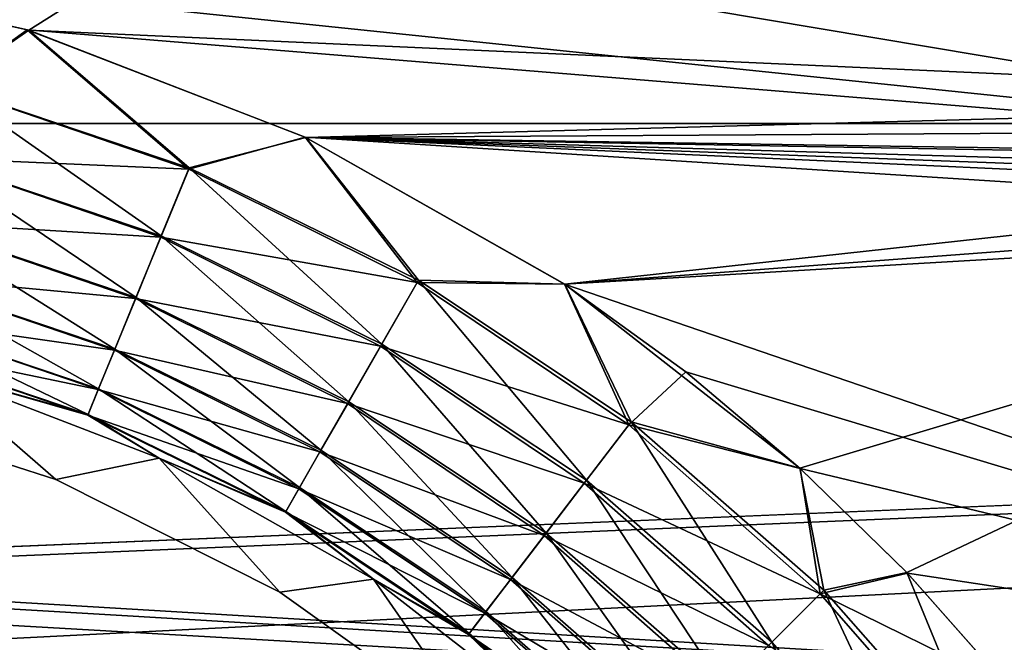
# Model space of a CAD drawing. Header units: metres. Extents: x -109 to 109, y -63 to 140.
# Tile 279 of 480: x 4.09 to 11.1, y 39.99 to 44.41. Entities that reach past the tile are written whole.
import ezdxf

# ---------------------------------------------------------------- set-up
doc = ezdxf.new("R2010")
doc.units = ezdxf.units.M
doc.layers.add('solid_502308_SW0001', color=7, linetype='CONTINUOUS')

msp = doc.modelspace()

# ---------------------------------------------------------------- linework, layer by layer
at = {"layer": 'solid_502308_SW0001'}
for points in [[(4.668312, 52.486412, 14.443908), (4.861028, 52.736351, 14.236928), (15.729599, 44.118385, 14.65292)], [(4.861028, 52.736351, 14.236928), (15.952972, 44.416519, 14.424286), (15.729599, 44.118385, 14.65292)], [(4.410269, 52.147732, 14.609798), (4.639946, 52.449383, 14.467772), (15.481988, 43.787464, 14.795164)], [(15.733354, 44.133297, -14.792255), (4.652612, 52.455391, -14.602365), (4.632039, 52.428246, -14.611781)], [(4.639946, 52.449383, 14.467772), (4.668312, 52.486412, 14.443908), (15.729599, 44.118385, 14.65292)], [(4.639946, 52.449383, 14.467772), (15.729599, 44.118385, 14.65292), (15.481988, 43.787464, 14.795164)], [(15.733354, 44.133297, -14.792255), (15.945326, 44.416336, -14.64808), (4.652612, 52.455391, -14.602365)], [(15.733354, 44.133297, -14.792255), (4.632039, 52.428246, -14.611781), (4.429477, 52.159313, -14.660713)], [(4.395741, 52.128567, 14.615961), (4.410269, 52.147732, 14.609798), (15.481988, 43.787464, 14.795164)], [(4.395741, 52.128567, 14.615961), (15.481988, 43.787464, 14.795164), (15.221774, 43.439705, 14.844226)], [(9.677472, 47.61515, 14.794038), (4.395741, 52.128567, 14.615961), (15.221774, 43.439705, 14.844226)], [(9.964128, 47.996174, -14.786011), (15.733354, 44.133297, -14.792255), (4.429477, 52.159313, -14.660713)], [(-76.5, 43.676754, 18.243267), (76.5, 43.676754, 18.243267), (76.5, 51.408573, 18.0905)], [(-76.5, 51.408573, 18.0905), (-76.5, 43.676754, 18.243267), (76.5, 51.408573, 18.0905)], [(-76.5, 51.408573, -18.0905), (76.5, 51.408573, -18.0905), (76.5, 43.676754, -18.243267)], [(-76.5, 43.676754, -18.243267), (-76.5, 51.408573, -18.0905), (76.5, 43.676754, -18.243267)], [(-15.506691, 43.830093, -14.842466), (0, 44.956623, -14.833999), (9.964128, 47.996174, -14.786011)], [(-15.506691, 43.830093, -14.842466), (9.964128, 47.996174, -14.786011), (-9.964128, 47.996174, -14.786011)], [(4.15874, 44.33849, -14.839269), (9.964128, 47.996174, -14.786011), (2.101227, 44.801338, -14.835465)], [(4.15874, 44.33849, -14.839269), (15.506691, 43.830093, -14.842466), (9.964128, 47.996174, -14.786011)], [(9.964128, 47.996174, -14.786011), (15.506691, 43.830093, -14.842466), (15.733354, 44.133297, -14.792255)], [(-9.677472, 47.61515, 14.794038), (9.677472, 47.61515, 14.794038), (15.221774, 43.439705, 14.844226)], [(-9.677472, 47.61515, 14.794038), (15.221774, 43.439705, 14.844226), (2.086681, 44.803509, 14.835445)], [(2.086681, 44.803509, 14.835445), (15.221774, 43.439705, 14.844226), (4.147206, 44.341969, 14.839244)], [(2.086681, 44.803509, 14.835445), (4.147206, 44.341969, 14.839244), (3.581752, 43.936119, 14.782207)], [(4.15874, 44.33849, -14.839269), (2.101227, 44.801338, -14.835465), (3.582541, 43.939976, -14.783051)], [(4.147206, 44.341969, 14.839244), (5.296101, 43.350346, 14.784754), (3.581752, 43.936119, 14.782207)], [(4.15874, 44.33849, -14.839269), (3.582541, 43.939976, -14.783051), (5.299911, 43.360435, -14.787083)], [(4.147206, 44.341969, 14.839244), (15.221774, 43.439705, 14.844226), (6.124267, 43.579472, 14.843665)], [(4.147206, 44.341969, 14.839244), (6.124267, 43.579472, 14.843665), (5.296101, 43.350346, 14.784754)], [(6.12893, 43.577255, -14.843675), (15.506691, 43.830093, -14.842466), (4.15874, 44.33849, -14.839269)], [(6.12893, 43.577255, -14.843675), (4.15874, 44.33849, -14.839269), (5.299911, 43.360435, -14.787083)], [(3.447251, 43.430775, 14.60721), (3.581752, 43.936119, 14.782207), (5.296101, 43.350346, 14.784754)], [(3.582541, 43.939976, -14.783051), (3.447974, 43.434357, -14.608893), (5.100736, 42.876583, -14.61299)], [(5.299911, 43.360435, -14.787083), (3.582541, 43.939976, -14.783051), (5.100736, 42.876583, -14.61299)], [(6.12893, 43.577255, -14.843675), (15.720608, 43.634251, -14.843425), (15.506691, 43.830093, -14.842466)], [(-76.5, 35.943851, 18.161783), (76.5, 35.943851, 18.161783), (76.5, 43.676754, 18.243267)], [(-76.5, 43.676754, 18.243267), (-76.5, 35.943851, 18.161783), (76.5, 43.676754, 18.243267)], [(0.000027, 40.500008, -18.238144), (-76.5, 43.676754, -18.243267), (76.5, 43.676754, -18.243267)], [(76.5, 43.676754, -18.243267), (0.847182, 40.465767, -18.237873), (0.000027, 40.500008, -18.238144)], [(0.847182, 40.465767, -18.237873), (76.5, 43.676754, -18.243267), (76.5, 35.943851, -18.161783)], [(6.12893, 43.577255, -14.843675), (15.893577, 43.400131, -14.84437), (15.720608, 43.634251, -14.843425)], [(6.124267, 43.579472, 14.843665), (6.91997, 42.544598, 14.786057), (5.296101, 43.350346, 14.784754)], [(6.12893, 43.577255, -14.843675), (5.299911, 43.360435, -14.787083), (6.929191, 42.561405, -14.790233)], [(6.124267, 43.579472, 14.843665), (15.480175, 43.151699, 14.845135), (15.562896, 42.977051, 14.845527)], [(6.124267, 43.579472, 14.843665), (15.562896, 42.977051, 14.845527), (7.969138, 42.533379, 14.845976)], [(6.124267, 43.579472, 14.843665), (15.221774, 43.439705, 14.844226), (15.363873, 43.309448, 14.844678)], [(6.124267, 43.579472, 14.843665), (15.363873, 43.309448, 14.844678), (15.425647, 43.233791, 14.84491)], [(6.124267, 43.579472, 14.843665), (15.425647, 43.233791, 14.84491), (15.480175, 43.151699, 14.845135)], [(6.124267, 43.579472, 14.843665), (7.969138, 42.533379, 14.845976), (6.91997, 42.544598, 14.786057)], [(7.970193, 42.532673, -14.845976), (15.893577, 43.400131, -14.84437), (6.12893, 43.577255, -14.843675)], [(7.970193, 42.532673, -14.845976), (6.12893, 43.577255, -14.843675), (6.929191, 42.561405, -14.790233)], [(3.326138, 42.974731, 14.321825), (3.447251, 43.430775, 14.60721), (5.097214, 42.867214, 14.608355)], [(3.447974, 43.434357, -14.608893), (3.326748, 42.977871, -14.324267), (4.921177, 42.439701, -14.328422)], [(5.097214, 42.867214, 14.608355), (3.447251, 43.430775, 14.60721), (5.296101, 43.350346, 14.784754)], [(5.100736, 42.876583, -14.61299), (3.447974, 43.434357, -14.608893), (4.921177, 42.439701, -14.328422)], [(5.097214, 42.867214, 14.608355), (5.296101, 43.350346, 14.784754), (6.91997, 42.544598, 14.786057)], [(5.299911, 43.360435, -14.787083), (5.100736, 42.876583, -14.61299), (6.668622, 42.107635, -14.616203)], [(6.929191, 42.561405, -14.790233), (5.299911, 43.360435, -14.787083), (6.668622, 42.107635, -14.616203)], [(7.970193, 42.532673, -14.845976), (16.018353, 43.137482, -14.845172), (15.893577, 43.400131, -14.84437)], [(9.642605, 41.22599, -14.842756), (16.018353, 43.137482, -14.845172), (7.970193, 42.532673, -14.845976)], [(10.403819, 40.482662, -14.8379), (16.018353, 43.137482, -14.845172), (9.642605, 41.22599, -14.842756)], [(11.109376, 39.684387, -14.830242), (16.018353, 43.137482, -14.845172), (10.403819, 40.482662, -14.8379)], [(3.224303, 42.590176, 13.939938), (3.326138, 42.974731, 14.321825), (4.918128, 42.431496, 14.321706)], [(3.326748, 42.977871, -14.324267), (3.224761, 42.592724, -13.943021), (4.769969, 42.071033, -13.947224)], [(4.918128, 42.431496, 14.321706), (3.326138, 42.974731, 14.321825), (5.097214, 42.867214, 14.608355)], [(4.921177, 42.439701, -14.328422), (3.326748, 42.977871, -14.324267), (4.769969, 42.071033, -13.947224)], [(7.969138, 42.533379, 14.845976), (15.562896, 42.977051, 14.845527), (16.817614, 39.503925, 14.82816)], [(4.918128, 42.431496, 14.321706), (5.097214, 42.867214, 14.608355), (6.660081, 42.09203, 14.607928)], [(5.100736, 42.876583, -14.61299), (4.921177, 42.439701, -14.328422), (6.433505, 41.697926, -14.331693)], [(6.660081, 42.09203, 14.607928), (5.097214, 42.867214, 14.608355), (6.91997, 42.544598, 14.786057)], [(6.668622, 42.107635, -14.616203), (5.100736, 42.876583, -14.61299), (6.433505, 41.697926, -14.331693)], [(3.146704, 42.295822, 13.480129), (3.224303, 42.590176, 13.939938), (4.767559, 42.064392, 13.938753)], [(3.224761, 42.592724, -13.943021), (3.146975, 42.297653, -13.483702), (4.65447, 41.788528, -13.487943)], [(4.767559, 42.064392, 13.938753), (3.224303, 42.590176, 13.939938), (4.918128, 42.431496, 14.321706)], [(4.769969, 42.071033, -13.947224), (3.224761, 42.592724, -13.943021), (4.65447, 41.788528, -13.487943)], [(6.660081, 42.09203, 14.607928), (6.91997, 42.544598, 14.786057), (8.425673, 41.532822, 14.784067)], [(6.929191, 42.561405, -14.790233), (6.668622, 42.107635, -14.616203), (8.124798, 41.139675, -14.616301)], [(7.969138, 42.533379, 14.845976), (8.425673, 41.532822, 14.784067), (6.91997, 42.544598, 14.786057)], [(8.442492, 41.555485, -14.790265), (6.929191, 42.561405, -14.790233), (8.124798, 41.139675, -14.616301)], [(7.970193, 42.532673, -14.845976), (6.929191, 42.561405, -14.790233), (8.442492, 41.555485, -14.790265)], [(7.969138, 42.533379, 14.845976), (16.817614, 39.503925, 14.82816), (8.830299, 41.910213, 14.845287)], [(7.969138, 42.533379, 14.845976), (8.830299, 41.910213, 14.845287), (8.425673, 41.532822, 14.784067)], [(9.642605, 41.22599, -14.842756), (7.970193, 42.532673, -14.845976), (8.442492, 41.555485, -14.790265)], [(4.921177, 42.439701, -14.328422), (4.769969, 42.071033, -13.947224), (6.235278, 41.352207, -13.950543)], [(6.433505, 41.697926, -14.331693), (4.921177, 42.439701, -14.328422), (6.235278, 41.352207, -13.950543)], [(4.767559, 42.064392, 13.938753), (4.918128, 42.431496, 14.321706), (6.426075, 41.684273, 14.31972)], [(6.426075, 41.684273, 14.31972), (4.918128, 42.431496, 14.321706), (6.660081, 42.09203, 14.607928)], [(3.097115, 42.105995, 12.96477), (3.146704, 42.295822, 13.480129), (4.652829, 41.783764, 13.47813)], [(3.146975, 42.297653, -13.483702), (3.097175, 42.107021, -12.968659), (4.580299, 41.605923, -12.972924)], [(4.652829, 41.783764, 13.47813), (3.146704, 42.295822, 13.480129), (4.767559, 42.064392, 13.938753)], [(4.65447, 41.788528, -13.487943), (3.146975, 42.297653, -13.483702), (4.580299, 41.605923, -12.972924)], [(4.579522, 41.60326, 12.962248), (3.452813, 41.923534, 12.426616), (3.097115, 42.105995, 12.96477)], [(4.579522, 41.60326, 12.962248), (3.097115, 42.105995, 12.96477), (4.652829, 41.783764, 13.47813)], [(4.580299, 41.605923, -12.972924), (3.097175, 42.107021, -12.968659), (3.45344, 41.923347, -12.426617)], [(6.426075, 41.684273, 14.31972), (6.660081, 42.09203, 14.607928), (8.109201, 41.118652, 14.604067)], [(6.668622, 42.107635, -14.616203), (6.433505, 41.697926, -14.331693), (7.837857, 40.764389, -14.331848)], [(8.109201, 41.118652, 14.604067), (6.660081, 42.09203, 14.607928), (8.425673, 41.532822, 14.784067)], [(8.124798, 41.139675, -14.616301), (6.668622, 42.107635, -14.616203), (7.837857, 40.764389, -14.331848)], [(4.652829, 41.783764, 13.47813), (4.767559, 42.064392, 13.938753), (6.229338, 41.341164, 13.935455)], [(4.769969, 42.071033, -13.947224), (4.65447, 41.788528, -13.487943), (6.083586, 41.087303, -13.491299)], [(6.229338, 41.341164, 13.935455), (4.767559, 42.064392, 13.938753), (6.426075, 41.684273, 14.31972)], [(6.235278, 41.352207, -13.950543), (4.769969, 42.071033, -13.947224), (6.083586, 41.087303, -13.491299)], [(3.452813, 41.923534, 12.426616), (4.351396, 41.14497), (2.653033, 41.689789)], [(3.45344, 41.923347, -12.426617), (2.653033, 41.689789), (4.351396, 41.14497)], [(3.452813, 41.923534, 12.426616), (5.085841, 41.296154, 12.431001), (4.351396, 41.14497)], [(4.579522, 41.60326, 12.962248), (5.085841, 41.296154, 12.431001), (3.452813, 41.923534, 12.426616)], [(5.086354, 41.295914, -12.431002), (3.45344, 41.923347, -12.426617), (4.351396, 41.14497)], [(4.580299, 41.605923, -12.972924), (3.45344, 41.923347, -12.426617), (5.086354, 41.295914, -12.431002)], [(8.830299, 41.910213, 14.845287), (9.644669, 41.224129, 14.842747), (8.425673, 41.532822, 14.784067)], [(8.830299, 41.910213, 14.845287), (16.817614, 39.503925, 14.82816), (9.644669, 41.224129, 14.842747)], [(4.579522, 41.60326, 12.962248), (4.652829, 41.783764, 13.47813), (6.079441, 41.079395, 13.473829)], [(4.65447, 41.788528, -13.487943), (4.580299, 41.605923, -12.972924), (5.98581, 40.916103, -12.976303)], [(6.079441, 41.079395, 13.473829), (4.652829, 41.783764, 13.47813), (6.229338, 41.341164, 13.935455)], [(6.083586, 41.087303, -13.491299), (4.65447, 41.788528, -13.487943), (5.98581, 40.916103, -12.976303)], [(6.229338, 41.341164, 13.935455), (6.426075, 41.684273, 14.31972), (7.824259, 40.746017, 14.314173)], [(6.433505, 41.697926, -14.331693), (6.235278, 41.352207, -13.950543), (7.595631, 40.44788, -13.950747)], [(7.824259, 40.746017, 14.314173), (6.426075, 41.684273, 14.31972), (8.109201, 41.118652, 14.604067)], [(7.837857, 40.764389, -14.331848), (6.433505, 41.697926, -14.331693), (7.595631, 40.44788, -13.950747)], [(5.983678, 40.911705, 12.957303), (5.085841, 41.296154, 12.431001), (4.579522, 41.60326, 12.962248)], [(5.983678, 40.911705, 12.957303), (4.579522, 41.60326, 12.962248), (6.079441, 41.079395, 13.473829)], [(5.98581, 40.916103, -12.976303), (4.580299, 41.605923, -12.972924), (5.086354, 41.295914, -12.431002)], [(8.109201, 41.118652, 14.604067), (8.425673, 41.532822, 14.784067), (9.78764, 40.332504, 14.776453)], [(8.442492, 41.555485, -14.790265), (8.124798, 41.139675, -14.616301), (9.443921, 39.988396, -14.610734)], [(9.644669, 41.224129, 14.842747), (9.78764, 40.332504, 14.776453), (8.425673, 41.532822, 14.784067)], [(9.813454, 40.358929, -14.784632), (8.442492, 41.555485, -14.790265), (9.443921, 39.988396, -14.610734)], [(9.642605, 41.22599, -14.842756), (8.442492, 41.555485, -14.790265), (9.813454, 40.358929, -14.784632)], [(6.079441, 41.079395, 13.473829), (6.229338, 41.341164, 13.935455), (7.584707, 40.433041, 13.928492)], [(6.235278, 41.352207, -13.950543), (6.083586, 41.087303, -13.491299), (7.409904, 40.205551, -13.491541)], [(7.584707, 40.433041, 13.928492), (6.229338, 41.341164, 13.935455), (7.824259, 40.746017, 14.314173)], [(7.595631, 40.44788, -13.950747), (6.235278, 41.352207, -13.950543), (7.409904, 40.205551, -13.491541)], [(5.085841, 41.296154, 12.431001), (5.94414, 40.344654), (4.351396, 41.14497)], [(5.086354, 41.295914, -12.431002), (4.351396, 41.14497), (5.94414, 40.344654)], [(5.085841, 41.296154, 12.431001), (6.609041, 40.437061, 12.433228), (5.94414, 40.344654)], [(5.983678, 40.911705, 12.957303), (6.609041, 40.437061, 12.433228), (5.085841, 41.296154, 12.431001)], [(6.609288, 40.436897, -12.433228), (5.086354, 41.295914, -12.431002), (5.94414, 40.344654)], [(5.98581, 40.916103, -12.976303), (5.086354, 41.295914, -12.431002), (6.609288, 40.436897, -12.433228)], [(10.403819, 40.482662, -14.8379), (9.642605, 41.22599, -14.842756), (9.813454, 40.358929, -14.784632)], [(9.644669, 41.224129, 14.842747), (16.817614, 39.503925, 14.82816), (10.408038, 40.478214, 14.837865)], [(9.644669, 41.224129, 14.842747), (10.408038, 40.478214, 14.837865), (9.78764, 40.332504, 14.776453)], [(7.824259, 40.746017, 14.314173), (8.109201, 41.118652, 14.604067), (9.419967, 39.963917, 14.594656)], [(8.124798, 41.139675, -14.616301), (7.837857, 40.764389, -14.331848), (9.10985, 39.65432, -14.326343)], [(9.419967, 39.963917, 14.594656), (8.109201, 41.118652, 14.604067), (9.78764, 40.332504, 14.776453)], [(9.443921, 39.988396, -14.610734), (8.124798, 41.139675, -14.616301), (9.10985, 39.65432, -14.326343)], [(5.983678, 40.911705, 12.957303), (6.079441, 41.079395, 13.473829), (7.402202, 40.194954, 13.465787)], [(6.083586, 41.087303, -13.491299), (5.98581, 40.916103, -12.976303), (7.289712, 40.049191, -12.97657)], [(7.402202, 40.194954, 13.465787), (6.079441, 41.079395, 13.473829), (7.584707, 40.433041, 13.928492)], [(7.409904, 40.205551, -13.491541), (6.083586, 41.087303, -13.491299), (7.289712, 40.049191, -12.97657)], [(7.285623, 40.043339, 12.948571), (6.609041, 40.437061, 12.433228), (5.983678, 40.911705, 12.957303)], [(7.285623, 40.043339, 12.948571), (5.983678, 40.911705, 12.957303), (7.402202, 40.194954, 13.465787)], [(7.289712, 40.049191, -12.97657), (5.98581, 40.916103, -12.976303), (6.609288, 40.436897, -12.433228)], [(7.837857, 40.764389, -14.331848), (7.595631, 40.44788, -13.950747), (8.827494, 39.372952, -13.945295)], [(9.10985, 39.65432, -14.326343), (7.837857, 40.764389, -14.331848), (8.827494, 39.372952, -13.945295)], [(7.584707, 40.433041, 13.928492), (7.824259, 40.746017, 14.314173), (9.088934, 39.632965, 14.303148)], [(9.088934, 39.632965, 14.303148), (7.824259, 40.746017, 14.314173), (9.419967, 39.963917, 14.594656)], [(10.408038, 40.478214, 14.837865), (11.115687, 39.676659, 14.830155), (9.78764, 40.332504, 14.776453)], [(10.403819, 40.482662, -14.8379), (9.813454, 40.358929, -14.784632), (11.01776, 38.991554, -14.770683)], [(11.109376, 39.684387, -14.830242), (10.403819, 40.482662, -14.8379), (11.01776, 38.991554, -14.770683)], [(10.408038, 40.478214, 14.837865), (16.817614, 39.503925, 14.82816), (11.115687, 39.676659, 14.830155)], [(1.689092, 40.363239, -18.237036), (0.847182, 40.465767, -18.237873), (76.5, 35.943851, -18.161783)], [(6.609041, 40.437061, 12.433228), (7.394364, 39.307575), (5.94414, 40.344654)], [(6.609288, 40.436897, -12.433228), (5.94414, 40.344654), (7.394364, 39.307575)], [(6.609041, 40.437061, 12.433228), (7.989502, 39.365086, 12.429935), (7.394364, 39.307575)], [(7.285623, 40.043339, 12.948571), (7.989502, 39.365086, 12.429935), (6.609041, 40.437061, 12.433228)], [(7.989459, 39.365124, -12.429935), (6.609288, 40.436897, -12.433228), (7.394364, 39.307575)], [(7.289712, 40.049191, -12.97657), (6.609288, 40.436897, -12.433228), (7.989459, 39.365124, -12.429935)], [(7.402202, 40.194954, 13.465787), (7.584707, 40.433041, 13.928492), (8.810646, 39.355751, 13.916113)], [(7.595631, 40.44788, -13.950747), (7.409904, 40.205551, -13.491541), (8.61059, 39.157986, -13.486132)], [(8.810646, 39.355751, 13.916113), (7.584707, 40.433041, 13.928492), (9.088934, 39.632965, 14.303148)], [(8.827494, 39.372952, -13.945295), (7.595631, 40.44788, -13.950747), (8.61059, 39.157986, -13.486132)], [(2.519353, 40.193275, -18.235558), (1.689092, 40.363239, -18.237036), (76.5, 35.943851, -18.161783)], [(9.813454, 40.358929, -14.784632), (9.443921, 39.988396, -14.610734), (10.602636, 38.672894, -14.596857)], [(11.01776, 38.991554, -14.770683), (9.813454, 40.358929, -14.784632), (10.602636, 38.672894, -14.596857)], [(9.419967, 39.963917, 14.594656), (9.78764, 40.332504, 14.776453), (10.982849, 38.964336, 14.760818)], [(11.115687, 39.676659, 14.830155), (10.982849, 38.964336, 14.760818), (9.78764, 40.332504, 14.776453)], [(7.285623, 40.043339, 12.948571), (7.402202, 40.194954, 13.465787), (8.598644, 39.145756, 13.45238)], [(7.409904, 40.205551, -13.491541), (7.289712, 40.049191, -12.97657), (8.469693, 39.019878, -12.971191)], [(8.598644, 39.145756, 13.45238), (7.402202, 40.194954, 13.465787), (8.810646, 39.355751, 13.916113)], [(8.61059, 39.157986, -13.486132), (7.409904, 40.205551, -13.491541), (8.469693, 39.019878, -12.971191)], [(3.333797, 39.956669, -18.233309), (2.519353, 40.193275, -18.235558), (76.5, 35.943851, -18.161783)], [(8.463243, 39.013206, 12.934513), (7.989502, 39.365086, 12.429935), (7.285623, 40.043339, 12.948571)], [(8.463243, 39.013206, 12.934513), (7.285623, 40.043339, 12.948571), (8.598644, 39.145756, 13.45238)], [(8.469693, 39.019878, -12.971191), (7.289712, 40.049191, -12.97657), (7.989459, 39.365124, -12.429935)], [(9.443921, 39.988396, -14.610734), (9.10985, 39.65432, -14.326343), (10.227058, 38.386204, -14.312535)], [(10.602636, 38.672894, -14.596857), (9.443921, 39.988396, -14.610734), (10.227058, 38.386204, -14.312535)]]:
    msp.add_3dface(points, dxfattribs=at)

doc.saveas('drawing.dxf')
